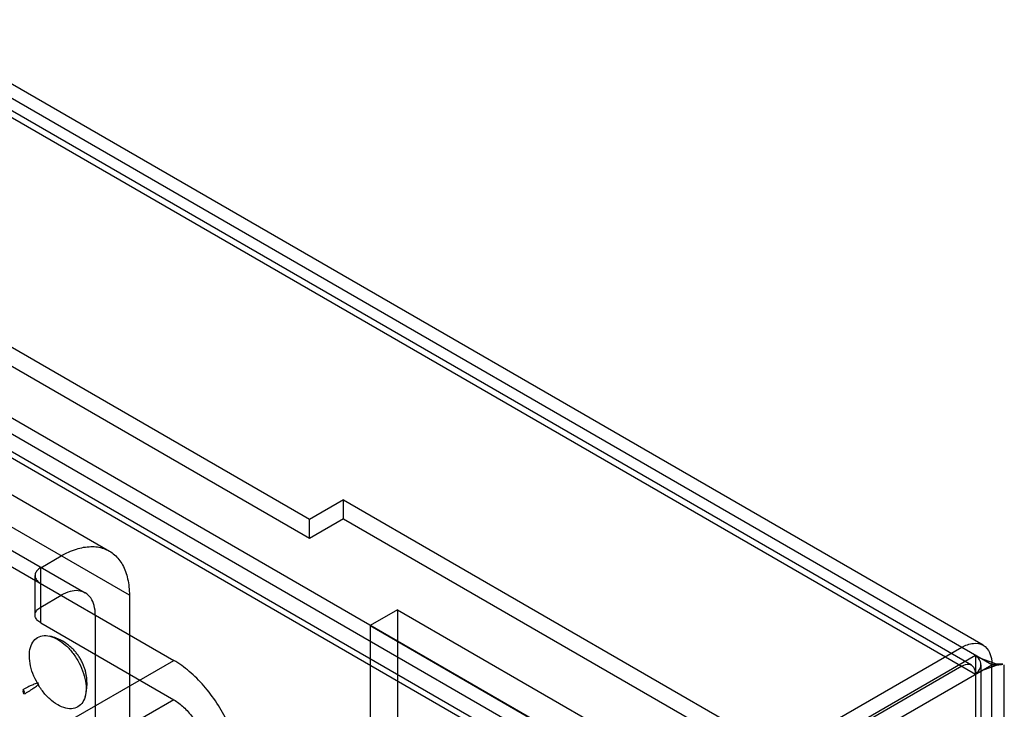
# Model space of a CAD drawing. Header units: millimetres. Extents: x 188 to 1028, y 131 to 1566.
# Tile 320 of 326: x 976 to 1028, y 1323 to 1359. Entities that reach past the tile are written whole.
import ezdxf

# ---------------------------------------------------------------- set-up
doc = ezdxf.new("R2010")
doc.units = ezdxf.units.MM
doc.header["$LTSCALE"] = 110.325218
doc.layers.get('0').update_dxf_attribs({"linetype": 'CONTINUOUS'})

msp = doc.modelspace()

# ---------------------------------------------------------------- linework, layer by layer
at = {"color": 7, "linetype": 'CONTINUOUS'}
for p, q in [((1026.858, 1325.129), (611.218, 1565.093)), ((1026.402, 1326.136), (612.318, 1565.202)), ((611.218, 1564.113), (1026.009, 1324.639)), ((1025.802, 1325.097), (611.718, 1564.163)), ((596.382, 1557.113), (1012.516, 1316.864)), ((1013.034, 1315.719), (595.132, 1556.99)), ((595.132, 1555.765), (1011.973, 1315.107)), ((595.632, 1555.814), (1011.766, 1315.565)), ((991.502, 1332.641), (622.674, 1545.579)), ((991.502, 1331.661), (622.674, 1544.599)), ((942.772, 1353.158), (981.133, 1331.011)), ((982.168, 1328.722), (940.272, 1352.91)), ((941.522, 1350.993), (979.883, 1328.845)), ((940.272, 1350.869), (984.466, 1325.354)), ((993.27, 1333.661), (991.502, 1332.641)), ((993.27, 1332.682), (993.27, 1333.661)), ((993.27, 1333.661), (1015.19, 1321.006)), ((993.27, 1332.682), (991.502, 1331.661)), ((991.502, 1331.661), (991.502, 1332.641)), ((993.27, 1332.682), (1015.19, 1320.026)), ((977.572, 1330.151), (978.633, 1330.763)), ((977.572, 1327.293), (977.572, 1330.151)), ((977.279, 1327.701), (977.279, 1329.742)), ((977.572, 1328.109), (978.633, 1328.722)), ((982.168, 1328.722), (982.168, 1317.291)), ((980.401, 1327.701), (980.401, 1316.27)), ((996.063, 1327.966), (994.649, 1327.15)), ((996.063, 1327.966), (996.063, 371.026)), ((996.063, 1327.966), (1014.448, 1317.352)), ((977.572, 1327.293), (984.466, 1323.312)), ((994.649, 1327.15), (994.649, 370.209)), ((994.649, 1327.15), (1013.034, 1316.536)), ((1025.302, 1326.027), (1016.604, 1321.006)), ((1016.392, 1320.067), (1026.009, 1325.619)), ((1026.009, 1325.619), (1026.009, 393.173)), ((952.647, 1306.983), (984.466, 1325.354)), ((1025.302, 1325.048), (1016.604, 1320.026)), ((1017.241, 1319.577), (1026.858, 1325.129)), ((1026.302, 394.48), (1026.302, 1325.129)), ((1026.858, 392.684), (1026.858, 1325.129)), ((1027.502, 394.48), (1027.502, 1325.129)), ((984.466, 1323.312), (952.647, 1304.941))]:
    msp.add_line(p, q, dxfattribs=at)
msp.add_lwpolyline([(1026.293, 1324.803), (1027.149, 1325.115), (1027.148, 1325.144), (1026.293, 1325.455)], dxfattribs=at)
for points, knots in [([(978.633, 1330.763), (978.883, 1330.907), (979.378, 1331.137), (980.141, 1331.282), (980.842, 1331.19), (981.433, 1330.848), (981.864, 1330.287), (982.119, 1329.554), (982.168, 1329.01), (982.168, 1328.722)], [0, 0, 0, 0, 0.165152, 0.309733, 0.438584, 0.56141, 0.690262, 0.834845, 1, 1, 1, 1]), ([(977.572, 1330.151), (977.504, 1330.111), (977.387, 1330.024), (977.276, 1329.843), (977.276, 1329.641), (977.387, 1329.461), (977.504, 1329.373), (977.572, 1329.334)], [0, 0, 0, 0, 0.225515, 0.413835, 0.586196, 0.774509, 1, 1, 1, 1]), ([(980.401, 1327.701), (980.401, 1327.867), (980.369, 1328.178), (980.196, 1328.588), (979.898, 1328.872), (979.504, 1328.988), (979.062, 1328.932), (978.777, 1328.805), (978.633, 1328.722)], [0, 0, 0, 0, 0.19042, 0.353954, 0.499993, 0.646033, 0.809569, 1, 1, 1, 1]), ([(977.572, 1327.293), (977.504, 1327.332), (977.387, 1327.42), (977.276, 1327.6), (977.276, 1327.802), (977.387, 1327.982), (977.504, 1328.07), (977.572, 1328.109)], [0, 0, 0, 0, 0.225516, 0.413836, 0.586198, 0.77451, 1, 1, 1, 1]), ([(978.456, 1323.044), (978.306, 1323.13), (978.016, 1323.352), (977.644, 1323.769), (977.334, 1324.259), (977.109, 1324.785), (976.986, 1325.31), (976.977, 1325.794), (977.084, 1326.206), (977.317, 1326.512), (977.665, 1326.659), (978.067, 1326.627), (978.326, 1326.514), (978.456, 1326.438)], [0, 0, 0, 0, 0.099116, 0.20758, 0.319747, 0.430513, 0.534761, 0.627127, 0.706196, 0.774444, 0.84024, 0.913696, 1, 1, 1, 1]), ([(978.717, 1326.343), (978.708, 1326.348), (978.649, 1326.382), (978.488, 1326.464), (978.272, 1326.546), (978.108, 1326.593), (978.051, 1326.607)], [0, 0, 0, 0, 0.03967, 0.287102, 0.756164, 1, 1, 1, 1]), ([(978.456, 1326.438), (978.605, 1326.352), (978.896, 1326.131), (979.268, 1325.713), (979.578, 1325.223), (979.803, 1324.697), (979.925, 1324.172), (979.935, 1323.688), (979.828, 1323.277), (979.595, 1322.97), (979.247, 1322.824), (978.845, 1322.855), (978.586, 1322.969), (978.456, 1323.044)], [0, 0, 0, 0, 0.099116, 0.20758, 0.319747, 0.430513, 0.534761, 0.627127, 0.706196, 0.774444, 0.84024, 0.913696, 1, 1, 1, 1]), ([(979.869, 1323.458), (979.881, 1323.5), (979.921, 1323.649), (979.958, 1323.858), (979.974, 1324.085), (979.974, 1324.265), (979.959, 1324.449), (979.931, 1324.633), (979.888, 1324.817), (979.831, 1324.999), (979.759, 1325.18), (979.672, 1325.358), (979.569, 1325.532), (979.452, 1325.698), (979.32, 1325.857), (979.172, 1326.008), (979.007, 1326.15), (978.853, 1326.26), (978.753, 1326.322), (978.717, 1326.343)], [0, 0, 0, 0, 0.039652, 0.137583, 0.189821, 0.243706, 0.298751, 0.354533, 0.410824, 0.467698, 0.525558, 0.585047, 0.645423, 0.705902, 0.767287, 0.830291, 0.895242, 0.961918, 1, 1, 1, 1]), ([(1025.302, 1326.027), (1025.485, 1326.133), (1025.849, 1326.284), (1026.435, 1326.194), (1026.806, 1325.732), (1026.858, 1325.341), (1026.858, 1325.129)], [0, 0, 0, 0, 0.277324, 0.499997, 0.722672, 1, 1, 1, 1]), ([(1026.009, 1324.639), (1026.108, 1324.742), (1026.301, 1324.916), (1026.301, 1325.342), (1026.108, 1325.517), (1026.009, 1325.619)], [0, 0, 0, 0, 0.369875, 0.630127, 1, 1, 1, 1]), ([(987.931, 1320.088), (987.875, 1320.437), (987.699, 1321.144), (987.283, 1322.171), (986.726, 1323.151), (986.057, 1324.038), (985.307, 1324.787), (984.75, 1325.19), (984.466, 1325.354)], [0, 0, 0, 0, 0.163565, 0.335785, 0.511135, 0.683827, 0.848339, 1, 1, 1, 1]), ([(1026.009, 1324.639), (1026.009, 1324.759), (1025.975, 1324.993), (1025.649, 1325.201), (1025.413, 1325.112), (1025.302, 1325.048)], [0, 0, 0, 0, 0.347854, 0.627483, 1, 1, 1, 1]), ([(1026.858, 1325.129), (1027.045, 1325.159), (1027.806, 1325.187), (1027.045, 1325.1), (1026.858, 1325.129)], [0, 0, 0, 0, 0.500007, 1, 1, 1, 1]), ([(977.446, 1324.187), (977.368, 1324.185), (977.23, 1324.116), (977.006, 1324.021), (976.81, 1323.916), (976.679, 1323.842), (976.634, 1323.816)], [0, 0, 0, 0, 0.259579, 0.495419, 0.823757, 1, 1, 1, 1]), ([(976.743, 1323.625), (976.789, 1323.652), (976.918, 1323.729), (977.107, 1323.846), (977.301, 1323.992), (977.431, 1324.077), (977.471, 1324.143)], [0, 0, 0, 0, 0.176661, 0.504833, 0.740553, 1, 1, 1, 1]), ([(984.466, 1323.312), (984.649, 1323.207), (985.003, 1322.936), (985.456, 1322.424), (985.832, 1321.822), (986.016, 1321.379), (986.087, 1321.152)], [0, 0, 0, 0, 0.229937, 0.480506, 0.741186, 1, 1, 1, 1])]:
    msp.add_open_spline(points, degree=3, knots=knots, dxfattribs=at)
for points in [[(976.688, 1323.81), (976.636, 1323.84), (976.636, 1323.661), (976.688, 1323.631)], [(976.688, 1323.631), (976.74, 1323.601), (976.74, 1323.78), (976.688, 1323.81)]]:
    msp.add_open_spline(points, degree=3, dxfattribs=at)

doc.saveas('drawing.dxf')
